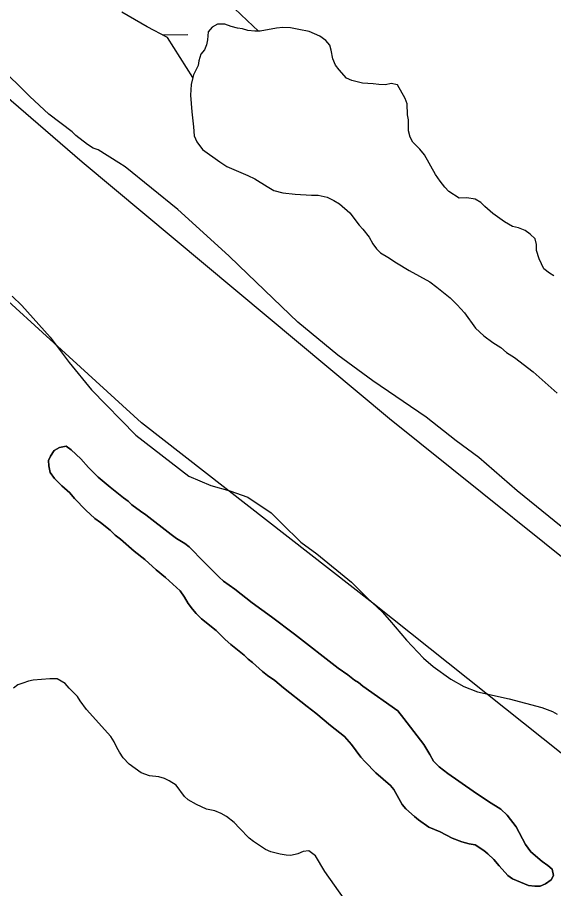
# Model space of a CAD drawing. Extents: x 3146026 to 3183936, y 897894 to 923344.
# Drawn here: x 3173807 to 3174146, y 903552 to 904103 of the extents above; entities that cross this region are included whole.
import ezdxf

# ---------------------------------------------------------------- set-up
doc = ezdxf.new("R2010")
doc.units = 0
for name, color, linetype in [('V-LEVE-TOET', 7, 'Continuous'), ('V-SITE-VEGE', 7, 'Continuous'), ('V-TOPO-SHOR', 7, 'Continuous'), ('V-WETL-SWMP', 7, 'Continuous')]:
    doc.layers.add(name, color=color, linetype=linetype)

msp = doc.modelspace()

# ---------------------------------------------------------------- linework, layer by layer
at = {"layer": 'V-LEVE-TOET'}
for points in [[(3173480.52, 904547.48), (3173582.49, 904366.5), (3173606.29, 904303.3), (3173616.66, 904266.12), (3173621.54, 904246.94), (3173626.19, 904221.17), (3173630.91, 904208.97), (3173643.38, 904191.34), (3173651.11, 904181.51), (3173662.43, 904172.07), (3173682.28, 904153.2), (3173711.29, 904129.89), (3173847.74, 904011.98), (3174042.02, 903849.65), (3174198.78, 903724.04), (3174392.83, 903558.12), (3174581.25, 903381.84), (3174662.69, 903296.42)], [(3174513.59, 903296.89), (3174443.19, 903373.59), (3174350.95, 903473.29), (3174285.57, 903523.75), (3174264.51, 903541.23), (3174245.45, 903558.3), (3174212.89, 903588.01), (3174192.03, 903605.09), (3174163.02, 903628.01), (3174031.49, 903732.91), (3173885.24, 903846.88), (3173738.1, 903981.02), (3173673.55, 904036.26), (3173661.42, 904044.31), (3173653.05, 904046.75), (3173642.66, 904044.41), (3173638.25, 904039.85), (3173632.77, 904024.31), (3173632.47, 904005.95), (3173632.51, 903940.89), (3173647.39, 903818.87), (3173678.51, 903636.09), (3173703.92, 903532.8)]]:
    msp.add_lwpolyline(points, dxfattribs=at)
at = {"layer": 'V-SITE-VEGE'}
for p, q in [((3173927.49, 904094.21), (3173927.06, 904089.22)), ((3173929.9, 904097.19), (3173927.49, 904094.21)), ((3173933.3, 904099.17), (3173929.9, 904097.19)), ((3173937.89, 904099.14), (3173933.3, 904099.17)), ((3173941.88, 904097.72), (3173937.89, 904099.14)), ((3173945.86, 904096.7), (3173941.88, 904097.72)), ((3173949.05, 904096.09), (3173945.86, 904096.7)), ((3173952.44, 904095.07), (3173949.05, 904096.09)), ((3173956.82, 904094.65), (3173952.44, 904095.07)), ((3173959.26, 904094.63), (3173956.82, 904094.65)), ((3173960.22, 904094.63), (3173959.26, 904094.63)), ((3173970.6, 904096.57), (3173960.22, 904094.63)), ((3173974.6, 904096.94), (3173970.6, 904096.57)), ((3173979.39, 904096.92), (3173974.6, 904096.94)), ((3173984.77, 904095.69), (3173979.39, 904096.92)), ((3173991.35, 904094.45), (3173984.77, 904095.69)), ((3173998.12, 904091.63), (3173991.35, 904094.45)), ((3173927.06, 904089.22), (3173926.44, 904086.04)), ((3174001.9, 904088.81), (3173998.12, 904091.63)), ((3174004.27, 904085.8), (3174001.9, 904088.81)), ((3173926.44, 904086.04), (3173925.03, 904082.85)), ((3174005.25, 904082.8), (3174004.27, 904085.8)), ((3173806.79, 904061.21), (3173787.45, 904079.36)), ((3173922.82, 904080.07), (3173921.6, 904075.89)), ((3173925.03, 904082.85), (3173922.82, 904080.07)), ((3174006.22, 904077.21), (3174005.25, 904082.8)), ((3173920.98, 904072.89), (3173918.16, 904067.12)), ((3173921.6, 904075.89), (3173920.98, 904072.89)), ((3174008, 904073.21), (3174006.22, 904077.21)), ((3174010.18, 904070.2), (3174008, 904073.21)), ((3173918.16, 904067.12), (3173917.77, 904065.48)), ((3174014.93, 904064.99), (3174010.18, 904070.2)), ((3173814.61, 904053.29), (3173806.79, 904061.21)), ((3173917.77, 904065.48), (3173916.72, 904060.94)), ((3174018.32, 904063.57), (3174014.93, 904064.99)), ((3174025.09, 904061.74), (3174018.32, 904063.57)), ((3174031.68, 904061.3), (3174025.09, 904061.74)), ((3174035.27, 904060.88), (3174031.68, 904061.3)), ((3174043.06, 904061.64), (3174039.66, 904060.86)), ((3174047.04, 904060.82), (3174043.06, 904061.64)), ((3173916.72, 904060.94), (3173916.29, 904054.16)), ((3174039.66, 904060.86), (3174035.27, 904060.88)), ((3174051.98, 904052.21), (3174047.04, 904060.82)), ((3173826.58, 904042.12), (3173814.61, 904053.29)), ((3173916.29, 904054.16), (3173917.03, 904043.78)), ((3174053.16, 904048.81), (3174051.98, 904052.21)), ((3174053.52, 904041.82), (3174053.16, 904048.81)), ((3173841.33, 904030.92), (3173826.58, 904042.12)), ((3173917.03, 904043.78), (3173918.17, 904034.19)), ((3174054.1, 904038.62), (3174053.52, 904041.82)), ((3173918.17, 904034.19), (3173918.54, 904028.4)), ((3174054.06, 904031.64), (3174054.1, 904038.62)), ((3173843.64, 904028.6), (3173841.33, 904030.92)), ((3173851.01, 904023), (3173843.64, 904028.6)), ((3173918.54, 904028.4), (3173920.31, 904024.6)), ((3174055.24, 904027.64), (3174054.06, 904031.64)), ((3173854.7, 904020.67), (3173851.01, 904023)), ((3173920.31, 904024.6), (3173923.88, 904019.79)), ((3174056.82, 904024.44), (3174055.24, 904027.64)), ((3174061.18, 904020.02), (3174056.82, 904024.44)), ((3173857.94, 904019.72), (3173854.7, 904020.67)), ((3173870.85, 904011.32), (3173857.94, 904019.72)), ((3173923.88, 904019.79), (3173934.81, 904011.95)), ((3174064.16, 904016.42), (3174061.18, 904020.02)), ((3173934.81, 904011.95), (3173939.19, 904009.13)), ((3174071.27, 904004), (3174064.16, 904016.42)), ((3173875, 904008.98), (3173870.85, 904011.32)), ((3173908.18, 903981.94), (3173875, 904008.98)), ((3173939.19, 904009.13), (3173952.52, 904003.47)), ((3173952.52, 904003.47), (3173956.9, 904001.25)), ((3173956.9, 904001.25), (3173964.66, 903996.41)), ((3174074.04, 903999.8), (3174071.27, 904004)), ((3173964.66, 903996.41), (3173969.04, 903994)), ((3174077.02, 903995.99), (3174074.04, 903999.8)), ((3174079.6, 903993.18), (3174077.02, 903995.99)), ((3173969.04, 903994), (3173974.62, 903992.37)), ((3173974.62, 903992.37), (3173982.4, 903991.53)), ((3173982.4, 903991.53), (3173992.77, 903990.87)), ((3173992.77, 903990.87), (3173996.96, 903990.85)), ((3173996.96, 903990.85), (3174002.74, 903989.62)), ((3174002.74, 903989.62), (3174006.92, 903987.6)), ((3174086.16, 903989.15), (3174079.6, 903993.18)), ((3174006.92, 903987.6), (3174010.5, 903985.38)), ((3174010.5, 903985.38), (3174017.05, 903979.76)), ((3174090.95, 903989.32), (3174086.16, 903989.15)), ((3174096.33, 903988.5), (3174090.95, 903989.32)), ((3174099.91, 903986.28), (3174096.33, 903988.5)), ((3174102.29, 903983.87), (3174099.91, 903986.28)), ((3174107.46, 903979.25), (3174102.29, 903983.87)), ((3173940.42, 903952.6), (3173908.18, 903981.94)), ((3174017.05, 903979.76), (3174023, 903971.94)), ((3174114.81, 903974.02), (3174107.46, 903979.25)), ((3174119.79, 903971.2), (3174114.81, 903974.02)), ((3174023, 903971.94), (3174025.18, 903969.53)), ((3174025.18, 903969.53), (3174029.14, 903964.32)), ((3174123.77, 903970.18), (3174119.79, 903971.2)), ((3174127.95, 903968.56), (3174123.77, 903970.18)), ((3174131.13, 903966.35), (3174127.95, 903968.56)), ((3174029.14, 903964.32), (3174031.52, 903960.12)), ((3174134.11, 903963.34), (3174131.13, 903966.35)), ((3174135.09, 903959.74), (3174134.11, 903963.34)), ((3174031.52, 903960.12), (3174033.89, 903956.91)), ((3174033.89, 903956.91), (3174036.47, 903954.5)), ((3174135.07, 903955.95), (3174135.09, 903959.74)), ((3173946.87, 903946.55), (3173940.42, 903952.6)), ((3174036.47, 903954.5), (3174041.05, 903951.68)), ((3174041.05, 903951.68), (3174046.41, 903948.06)), ((3174136.83, 903950.75), (3174135.07, 903955.95)), ((3173968.51, 903925.6), (3173946.87, 903946.55)), ((3174046.41, 903948.06), (3174054.57, 903943.23)), ((3174139.79, 903944.35), (3174136.83, 903950.75)), ((3174054.57, 903943.23), (3174067.5, 903936.17)), ((3174143.17, 903941.54), (3174139.79, 903944.35)), ((3174145.96, 903939.92), (3174143.17, 903941.54)), ((3174067.5, 903936.17), (3174072.07, 903932.75)), ((3174072.07, 903932.75), (3174080.42, 903925.92)), ((3173803.45, 903927.1), (3173809.47, 903921.11)), ((3173984.17, 903910.7), (3173968.51, 903925.6)), ((3174080.42, 903925.92), (3174084.78, 903921.51)), ((3173809.47, 903921.11), (3173827.54, 903901.13)), ((3174084.78, 903921.51), (3174089.54, 903916.49)), ((3174089.54, 903916.49), (3174096.48, 903906.87)), ((3174009.51, 903889.73), (3173984.17, 903910.7)), ((3174096.48, 903906.87), (3174101.64, 903901.85)), ((3174101.64, 903901.85), (3174107.4, 903897.83)), ((3173827.54, 903901.13), (3173839.58, 903885.13)), ((3174107.4, 903897.83), (3174112.57, 903894.61)), ((3174112.57, 903894.61), (3174116.15, 903891.4)), ((3174116.15, 903891.4), (3174121.12, 903888.17)), ((3173839.58, 903885.13), (3173853.64, 903867.81)), ((3174031.64, 903873.4), (3174009.51, 903889.73)), ((3174121.12, 903888.17), (3174133.04, 903879.13)), ((3174133.04, 903879.13), (3174148.14, 903865.67)), ((3174065.3, 903850.53), (3174031.64, 903873.4)), ((3173853.64, 903867.81), (3173881.73, 903839.18)), ((3174084.2, 903835.61), (3174065.3, 903850.53)), ((3173881.73, 903839.18), (3173915.16, 903813.22)), ((3174098.49, 903824.89), (3174084.2, 903835.61)), ((3173833.38, 903831.4), (3173829.92, 903829.31)), ((3173837.54, 903832.1), (3173833.38, 903831.4)), ((3173840.78, 903829.8), (3173837.54, 903832.1)), ((3173846.8, 903824.03), (3173840.78, 903829.8)), ((3173827.61, 903825.84), (3173826.46, 903823.06)), ((3173829.92, 903829.31), (3173827.61, 903825.84)), ((3173851.66, 903818.73), (3173846.8, 903824.03)), ((3174122.91, 903803.92), (3174098.49, 903824.89)), ((3173826.46, 903823.06), (3173826.7, 903819.6)), ((3173826.7, 903819.6), (3173827.4, 903815.44)), ((3173857.92, 903812.5), (3173851.66, 903818.73)), ((3173827.4, 903815.44), (3173830.19, 903811.75)), ((3173915.16, 903813.22), (3173929.19, 903807.25)), ((3173830.19, 903811.75), (3173834.82, 903807.13)), ((3173865.33, 903806.28), (3173857.92, 903812.5)), ((3173834.82, 903807.13), (3173839.91, 903802.52)), ((3173839.91, 903802.52), (3173842.92, 903799.07)), ((3173873.89, 903799.36), (3173865.33, 903806.28)), ((3173929.19, 903807.25), (3173941.21, 903803.94)), ((3173941.21, 903803.94), (3173952.57, 903799.96)), ((3174158.39, 903775.02), (3174122.91, 903803.92)), ((3173842.92, 903799.07), (3173850.1, 903791.69)), ((3173876.9, 903797.29), (3173873.89, 903799.36)), ((3173879.22, 903794.99), (3173876.9, 903797.29)), ((3173952.57, 903799.96), (3173967.27, 903789.98)), ((3173850.1, 903791.69), (3173855.66, 903786.38)), ((3173884.54, 903791.07), (3173879.22, 903794.99)), ((3173888.01, 903788.77), (3173884.54, 903791.07)), ((3173855.66, 903786.38), (3173859.37, 903783.85)), ((3173903.99, 903776.32), (3173888.01, 903788.77)), ((3173967.27, 903789.98), (3173973.96, 903783.32)), ((3173859.37, 903783.85), (3173865.39, 903779.01)), ((3173973.96, 903783.32), (3173986, 903771.33)), ((3173865.39, 903779.01), (3173868.63, 903775.78)), ((3173868.63, 903775.78), (3173871.87, 903773.25)), ((3173907.46, 903773.79), (3173903.99, 903776.32)), ((3173871.87, 903773.25), (3173880.67, 903765.64)), ((3173912.55, 903770.56), (3173907.46, 903773.79)), ((3173915.33, 903768.49), (3173912.55, 903770.56)), ((3173986, 903771.33), (3173996.03, 903764.01)), ((3173880.67, 903765.64), (3173887.38, 903760.34)), ((3173924.82, 903758.8), (3173915.33, 903768.49)), ((3173996.03, 903764.01), (3174018.1, 903746.04)), ((3173887.38, 903760.34), (3173894.56, 903753.88)), ((3173934.32, 903749.35), (3173924.82, 903758.8)), ((3173894.56, 903753.88), (3173900.35, 903749.04)), ((3173900.35, 903749.04), (3173909.61, 903740.51)), ((3173937.1, 903746.81), (3173934.32, 903749.35)), ((3173944.27, 903741.75), (3173937.1, 903746.81)), ((3173955.16, 903732.99), (3173944.27, 903741.75)), ((3174018.1, 903746.04), (3174028.13, 903736.05)), ((3173909.61, 903740.51), (3173912.4, 903736.59)), ((3173912.4, 903736.59), (3173914.71, 903732.67)), ((3174028.13, 903736.05), (3174037.49, 903727.4)), ((3173914.71, 903732.67), (3173917.49, 903728.97)), ((3173967.42, 903724.23), (3173955.16, 903732.99)), ((3173917.49, 903728.97), (3173919.81, 903726.21)), ((3173919.81, 903726.21), (3173923.29, 903722.98)), ((3174037.49, 903727.4), (3174042.18, 903722.07)), ((3173923.29, 903722.98), (3173932.55, 903715.61)), ((3173982.01, 903713.17), (3173967.42, 903724.23)), ((3174042.18, 903722.07), (3174052.88, 903709.41)), ((3173932.55, 903715.61), (3173938.1, 903709.84)), ((3173938.1, 903709.84), (3173941.81, 903706.61)), ((3174009.56, 903691.74), (3173982.01, 903713.17)), ((3174052.88, 903709.41), (3174063.59, 903698.09)), ((3173941.81, 903706.61), (3173950.14, 903699.93)), ((3173950.14, 903699.93), (3173952.69, 903697.39)), ((3173952.69, 903697.39), (3173955.47, 903695.32)), ((3174063.59, 903698.09), (3174069.61, 903692.76)), ((3173955.47, 903695.32), (3173961.72, 903689.55)), ((3174015.8, 903687.37), (3174009.56, 903691.74)), ((3174069.61, 903692.76), (3174080.97, 903684.78)), ((3173961.72, 903689.55), (3173964.96, 903687.02)), ((3173964.96, 903687.02), (3173969.59, 903683.8)), ((3174019.97, 903684.14), (3174015.8, 903687.37)), ((3173807.14, 903681.13), (3173804.37, 903679.04)), ((3173810.14, 903682.29), (3173807.14, 903681.13)), ((3173813.83, 903683.45), (3173810.14, 903682.29)), ((3173816.83, 903684.15), (3173813.83, 903683.45)), ((3173827.23, 903684.87), (3173816.83, 903684.15)), ((3173831.85, 903684.88), (3173827.23, 903684.87)), ((3173836.94, 903681.88), (3173831.85, 903684.88)), ((3173839.49, 903679.12), (3173836.94, 903681.88)), ((3173969.59, 903683.8), (3173975.15, 903679.19)), ((3174022.52, 903682.53), (3174019.97, 903684.14)), ((3174025.29, 903680.22), (3174022.52, 903682.53)), ((3174080.97, 903684.78), (3174088.99, 903680.12)), ((3173844.82, 903673.81), (3173839.49, 903679.12)), ((3173975.15, 903679.19), (3173989.96, 903667.43)), ((3174047.28, 903664.79), (3174025.29, 903680.22)), ((3174088.99, 903680.12), (3174097.67, 903676.81)), ((3174097.67, 903676.81), (3174117.71, 903672.18)), ((3173846.45, 903671.04), (3173844.82, 903673.81)), ((3173850.39, 903665.51), (3173846.45, 903671.04)), ((3174117.71, 903672.18), (3174138.41, 903666.89)), ((3173865.91, 903648.44), (3173850.39, 903665.51)), ((3173989.96, 903667.43), (3173995.52, 903663.29)), ((3174051.22, 903659.94), (3174047.28, 903664.79)), ((3174138.41, 903666.89), (3174145.09, 903664.23)), ((3174145.09, 903664.23), (3174148.17, 903662.56)), ((3173995.52, 903663.29), (3174004.78, 903655.45)), ((3174063.74, 903643.33), (3174051.22, 903659.94)), ((3174004.78, 903655.45), (3174013.58, 903648.54)), ((3173867.99, 903644.98), (3173865.91, 903648.44)), ((3174013.58, 903648.54), (3174017.98, 903643.46)), ((3173869.62, 903641.51), (3173867.99, 903644.98)), ((3174017.98, 903643.46), (3174024.01, 903635.39)), ((3174067.68, 903637.1), (3174063.74, 903643.33)), ((3173871.24, 903638.51), (3173869.62, 903641.51)), ((3173873.56, 903635.05), (3173871.24, 903638.51)), ((3174070, 903632.95), (3174067.68, 903637.1)), ((3173877.5, 903630.9), (3173873.56, 903635.05)), ((3174024.01, 903635.39), (3174026.79, 903632.39)), ((3174026.79, 903632.39), (3174033.5, 903625.47)), ((3174073.48, 903629.26), (3174070, 903632.95)), ((3173885.14, 903625.37), (3173877.5, 903630.9)), ((3174079.03, 903625.11), (3174073.48, 903629.26)), ((3173890.23, 903623.53), (3173885.14, 903625.37)), ((3173896.24, 903622.86), (3173890.23, 903623.53)), ((3173899.71, 903621.94), (3173896.24, 903622.86)), ((3173902.71, 903620.33), (3173899.71, 903621.94)), ((3173907.11, 903617.56), (3173902.71, 903620.33)), ((3174033.5, 903625.47), (3174042.77, 903617.4)), ((3174095, 903613.82), (3174079.03, 903625.11)), ((3173912.44, 903610.41), (3173907.11, 903617.56)), ((3174042.77, 903617.4), (3174044.85, 903614.86)), ((3174044.85, 903614.86), (3174050.19, 903605.4)), ((3173914.76, 903608.34), (3173912.44, 903610.41)), ((3174104.72, 903607.37), (3174095, 903613.82)), ((3173920.08, 903605.34), (3173914.76, 903608.34)), ((3173926.33, 903602.58), (3173920.08, 903605.34)), ((3174050.19, 903605.4), (3174052.51, 903602.63)), ((3174112.59, 903602.54), (3174104.72, 903607.37)), ((3173931.64, 903601.44), (3173926.33, 903602.58)), ((3173935.58, 903599.83), (3173931.64, 903601.44)), ((3173939.05, 903597.76), (3173935.58, 903599.83)), ((3174052.51, 903602.63), (3174057.83, 903597.79)), ((3174116.53, 903598.62), (3174112.59, 903602.54)), ((3174122.09, 903591.23), (3174116.53, 903598.62)), ((3173943.91, 903594.07), (3173939.05, 903597.76)), ((3173947.15, 903590.38), (3173943.91, 903594.07)), ((3174057.83, 903597.79), (3174060.38, 903595.72)), ((3174060.38, 903595.72), (3174066.86, 903591.11)), ((3173953.41, 903584.16), (3173947.15, 903590.38)), ((3174066.86, 903591.11), (3174074.03, 903588.12)), ((3174074.03, 903588.12), (3174081.67, 903584.21)), ((3174128.12, 903580.15), (3174122.09, 903591.23)), ((3173956.18, 903582.08), (3173953.41, 903584.16)), ((3173963.59, 903577.02), (3173956.18, 903582.08)), ((3174081.67, 903584.21), (3174087.91, 903581.91)), ((3174087.91, 903581.91), (3174092.54, 903580.54)), ((3173967.06, 903575.41), (3173963.59, 903577.02)), ((3173991.09, 903576.15), (3173987.4, 903575.68)), ((3173995.26, 903572.93), (3173991.09, 903576.15)), ((3174092.54, 903580.54), (3174096.23, 903579.85)), ((3174096.23, 903579.85), (3174101.79, 903576.4)), ((3174101.79, 903576.4), (3174104.33, 903574.32)), ((3174131.37, 903575.54), (3174128.12, 903580.15)), ((3173972.84, 903574.03), (3173967.06, 903575.41)), ((3173976.77, 903573.35), (3173972.84, 903574.03)), ((3173979.78, 903573.12), (3173976.77, 903573.35)), ((3173984.16, 903574.29), (3173979.78, 903573.12)), ((3173987.4, 903575.68), (3173984.16, 903574.29)), ((3174001.29, 903563), (3173995.26, 903572.93)), ((3174104.33, 903574.32), (3174108.04, 903570.63)), ((3174108.04, 903570.63), (3174111.52, 903566.71)), ((3174138.55, 903569.31), (3174131.37, 903575.54)), ((3174111.52, 903566.71), (3174116.84, 903560.48)), ((3174142.25, 903566.78), (3174138.55, 903569.31)), ((3174145.03, 903564.48), (3174142.25, 903566.78)), ((3174013.35, 903545.7), (3174001.29, 903563)), ((3174116.84, 903560.48), (3174119.85, 903558.41)), ((3174144.35, 903557.77), (3174145.73, 903560.55)), ((3174145.73, 903560.55), (3174145.03, 903564.48)), ((3174119.85, 903558.41), (3174130.03, 903554.27)), ((3174130.03, 903554.27), (3174133.96, 903553.82)), ((3174137.43, 903553.83), (3174140.66, 903555.22)), ((3174140.66, 903555.22), (3174144.35, 903557.77)), ((3174133.96, 903553.82), (3174137.43, 903553.83))]:
    msp.add_line(p, q, dxfattribs=at)
at = {"layer": 'V-TOPO-SHOR'}
for points in [[(3173959.26, 904094.63), (3173956.82, 904094.65), (3173952.44, 904095.07), (3173949.05, 904096.09), (3173945.86, 904096.7), (3173941.88, 904097.72), (3173937.89, 904099.14), (3173933.3, 904099.17), (3173929.9, 904097.19), (3173927.49, 904094.21), (3173927.06, 904089.22), (3173926.44, 904086.04), (3173925.03, 904082.85), (3173922.82, 904080.07), (3173921.6, 904075.89), (3173920.98, 904072.89), (3173918.16, 904067.12), (3173917.77, 904065.48)], [(3174005.26, 904082.8), (3174004.27, 904085.8), (3174001.9, 904088.81), (3173998.12, 904091.62), (3173991.35, 904094.45), (3173984.77, 904095.69), (3173979.39, 904096.92), (3173974.6, 904096.94), (3173970.6, 904096.57), (3173960.22, 904094.63), (3173959.26, 904094.63)], [(3174145.96, 903939.92), (3174143.17, 903941.54), (3174139.79, 903944.35), (3174136.83, 903950.75), (3174135.07, 903955.95), (3174135.09, 903959.74), (3174134.11, 903963.34), (3174131.13, 903966.35), (3174127.95, 903968.56), (3174123.77, 903970.18), (3174119.79, 903971.2), (3174114.81, 903974.02), (3174107.46, 903979.25), (3174102.29, 903983.87), (3174099.91, 903986.28), (3174096.33, 903988.5), (3174090.95, 903989.32), (3174086.16, 903989.15), (3174079.6, 903993.18), (3174077.02, 903995.99), (3174074.04, 903999.8), (3174071.27, 904004), (3174064.16, 904016.42), (3174061.18, 904020.03), (3174056.82, 904024.44), (3174055.24, 904027.64), (3174054.06, 904031.64), (3174054.1, 904038.62), (3174053.52, 904041.82), (3174053.16, 904048.81), (3174051.98, 904052.21), (3174047.04, 904060.82), (3174043.06, 904061.64), (3174039.66, 904060.86), (3174035.27, 904060.88), (3174031.68, 904061.3), (3174025.09, 904061.74), (3174018.32, 904063.57), (3174014.93, 904064.99), (3174010.17, 904070.2), (3174008, 904073.21), (3174006.22, 904077.21), (3174005.26, 904082.8)], [(3173917.77, 904065.48), (3173916.72, 904060.94), (3173916.29, 904054.16), (3173917.03, 904043.78), (3173918.17, 904034.19), (3173918.54, 904028.4), (3173920.31, 904024.6), (3173923.88, 904019.79), (3173934.81, 904011.95), (3173939.19, 904009.13), (3173952.52, 904003.47), (3173956.9, 904001.25), (3173964.66, 903996.41), (3173969.04, 903994), (3173974.62, 903992.37), (3173982.4, 903991.53), (3173992.77, 903990.87), (3173996.96, 903990.85), (3174002.74, 903989.62), (3174006.92, 903987.6), (3174010.5, 903985.38), (3174017.05, 903979.76), (3174023, 903971.94), (3174025.18, 903969.53), (3174029.14, 903964.32), (3174031.52, 903960.12), (3174033.89, 903956.91), (3174036.47, 903954.5), (3174041.05, 903951.68), (3174046.41, 903948.06), (3174054.57, 903943.23), (3174067.5, 903936.17), (3174072.07, 903932.75), (3174080.42, 903925.92), (3174084.78, 903921.51), (3174089.54, 903916.49), (3174096.48, 903906.87), (3174101.64, 903901.85), (3174107.4, 903897.83), (3174112.57, 903894.61), (3174116.15, 903891.4), (3174121.12, 903888.17), (3174133.04, 903879.13), (3174148.14, 903865.67)], [(3174131.37, 903575.54), (3174138.55, 903569.31), (3174142.25, 903566.78), (3174145.03, 903564.48), (3174145.73, 903560.55), (3174144.35, 903557.77), (3174140.66, 903555.22), (3174137.43, 903553.83), (3174133.96, 903553.82), (3174130.03, 903554.27), (3174119.85, 903558.41), (3174116.84, 903560.48), (3174111.52, 903566.71), (3174108.04, 903570.63), (3174104.33, 903574.32), (3174101.79, 903576.4), (3174096.23, 903579.85), (3174092.54, 903580.54), (3174087.91, 903581.91), (3174081.67, 903584.21), (3174074.03, 903588.12), (3174066.86, 903591.11), (3174060.38, 903595.72), (3174057.83, 903597.79), (3174052.51, 903602.63), (3174050.19, 903605.4), (3174044.85, 903614.86), (3174042.77, 903617.4), (3174033.5, 903625.47), (3174026.79, 903632.39), (3174024.01, 903635.39), (3174017.98, 903643.46), (3174013.58, 903648.54), (3174004.78, 903655.45), (3173995.52, 903663.29), (3173989.96, 903667.43), (3173975.15, 903679.19), (3173969.59, 903683.8), (3173964.96, 903687.02), (3173961.72, 903689.55), (3173955.47, 903695.32), (3173952.69, 903697.39), (3173950.14, 903699.93), (3173941.81, 903706.61), (3173938.1, 903709.84), (3173932.55, 903715.61), (3173923.29, 903722.98), (3173919.81, 903726.21), (3173917.49, 903728.97), (3173914.71, 903732.67), (3173912.39, 903736.59), (3173909.61, 903740.51), (3173900.35, 903749.04), (3173894.56, 903753.88), (3173887.38, 903760.34), (3173880.67, 903765.64), (3173871.87, 903773.25), (3173868.63, 903775.78), (3173865.39, 903779.01), (3173859.37, 903783.85), (3173855.66, 903786.38), (3173850.1, 903791.69), (3173842.92, 903799.07), (3173839.91, 903802.52), (3173834.82, 903807.13), (3173830.19, 903811.75), (3173827.41, 903815.44), (3173826.7, 903819.6), (3173826.46, 903823.06), (3173827.61, 903825.84), (3173829.92, 903829.31), (3173833.38, 903831.4), (3173837.54, 903832.1), (3173840.78, 903829.8), (3173846.8, 903824.03), (3173851.66, 903818.73), (3173857.92, 903812.5), (3173865.33, 903806.28), (3173873.89, 903799.36), (3173876.9, 903797.29), (3173879.22, 903794.99), (3173884.54, 903791.07), (3173888.01, 903788.77), (3173903.99, 903776.32), (3173907.46, 903773.79), (3173912.55, 903770.56), (3173915.33, 903768.49), (3173924.82, 903758.8), (3173934.32, 903749.35), (3173937.1, 903746.81), (3173944.27, 903741.75), (3173955.16, 903732.99), (3173967.42, 903724.23), (3173982.01, 903713.17), (3174009.56, 903691.74), (3174015.8, 903687.37), (3174019.97, 903684.14), (3174022.52, 903682.53), (3174025.3, 903680.22), (3174047.28, 903664.79), (3174051.22, 903659.94)], [(3174013.35, 903545.7), (3174001.29, 903563), (3173995.26, 903572.93), (3173991.09, 903576.15), (3173987.4, 903575.68), (3173984.16, 903574.29), (3173979.78, 903573.12), (3173976.77, 903573.35), (3173972.84, 903574.03), (3173967.06, 903575.41), (3173963.59, 903577.02), (3173956.18, 903582.08), (3173953.41, 903584.16), (3173947.15, 903590.38), (3173943.91, 903594.07), (3173939.05, 903597.76), (3173935.58, 903599.83), (3173931.64, 903601.44), (3173926.33, 903602.58), (3173920.08, 903605.34), (3173914.76, 903608.34), (3173912.44, 903610.41), (3173907.11, 903617.56), (3173902.71, 903620.33), (3173899.71, 903621.94), (3173896.24, 903622.86), (3173890.23, 903623.53), (3173885.14, 903625.37), (3173877.5, 903630.9), (3173873.56, 903635.05), (3173871.24, 903638.51), (3173869.62, 903641.51), (3173867.99, 903644.98), (3173865.91, 903648.44), (3173850.39, 903665.51), (3173846.45, 903671.04), (3173844.82, 903673.81), (3173839.49, 903679.12), (3173836.94, 903681.88), (3173831.85, 903684.88), (3173827.23, 903684.87), (3173816.83, 903684.15), (3173813.83, 903683.45), (3173810.14, 903682.29), (3173807.14, 903681.13), (3173804.37, 903679.04)], [(3174051.22, 903659.94), (3174063.74, 903643.33), (3174067.68, 903637.1), (3174070, 903632.95), (3174073.48, 903629.26), (3174079.03, 903625.11), (3174095, 903613.82), (3174104.72, 903607.37), (3174112.59, 903602.54), (3174116.53, 903598.62), (3174122.09, 903591.23), (3174128.12, 903580.15), (3174131.37, 903575.54)]]:
    msp.add_lwpolyline(points, dxfattribs=at)
at = {"layer": 'V-WETL-SWMP'}
msp.add_line((3173898.32, 904092.48), (3173914.46, 904092.65), dxfattribs=at)
msp.add_lwpolyline([(3173943.97, 904108.97), (3173952.11, 904101.54), (3173959.26, 904094.63), (3173956.83, 904094.65), (3173952.44, 904095.07), (3173949.05, 904096.09), (3173945.86, 904096.7), (3173941.88, 904097.72), (3173937.89, 904099.14), (3173933.3, 904099.17), (3173929.9, 904097.19), (3173927.49, 904094.21), (3173927.06, 904089.22), (3173926.44, 904086.04), (3173925.03, 904082.85), (3173922.82, 904080.07), (3173921.6, 904075.88), (3173920.98, 904072.89), (3173918.16, 904067.12), (3173917.77, 904065.48), (3173901.75, 904090.72), (3173888.82, 904097.38), (3173872.9, 904106.65)], dxfattribs=at)

doc.saveas('drawing.dxf')
